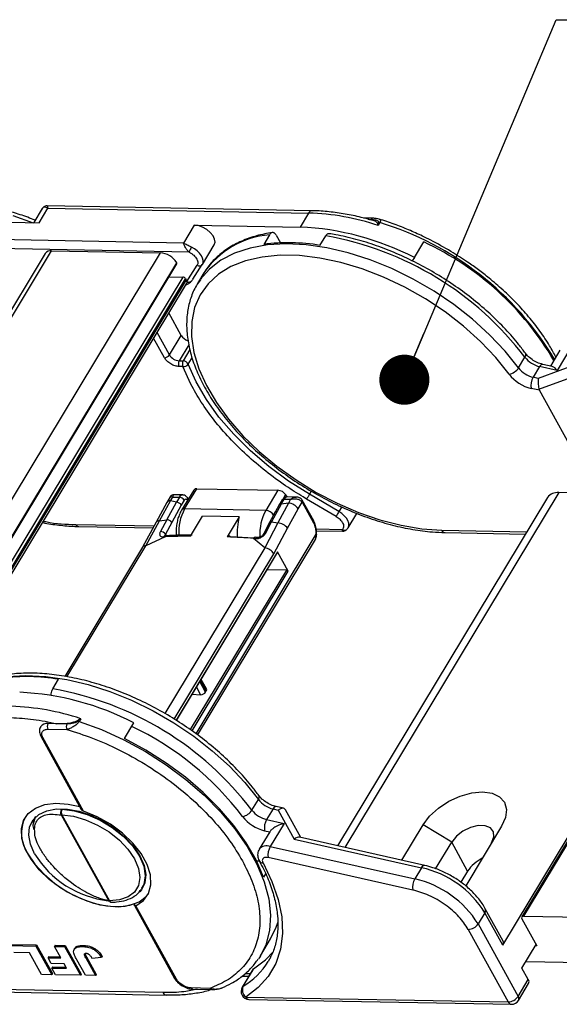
# Model space of a CAD drawing. Header units: millimetres. Extents: x 8853 to 11418, y 45 to 1005.
# Tile 277 of 278: x 11207 to 11261, y 673 to 771. Entities that reach past the tile are written whole.
import ezdxf

# ---------------------------------------------------------------- set-up
doc = ezdxf.new("R2010")
doc.units = ezdxf.units.MM
doc.styles.get("Standard").update_dxf_attribs({"font": '仿宋_GB2312_0.TTF', "width": 0.8})
doc.dimstyles.new('ISO-25.1', dxfattribs={"dimtxt": 6, "dimasz": 5, "dimexe": 3.5, "dimexo": 0.625, "dimgap": 1.5, "dimtad": 1, "dimtoh": 1, "dimdsep": 46, "dimtxsty": 'Standard', "dimcen": 2.5, "dimadec": 0, "dimazin": 0, "dimtfac": 1, "dimtmove": 0, "dimatfit": 3, "dimfxl": 0, "dimarcsym": 0})

msp = doc.modelspace()

# ---------------------------------------------------------------- linework, layer by layer
at = {"color": 7, "linetype": 'Continuous', "lineweight": 25}
for p, q in [((11236.21, 752.402), (11209.788, 752.895)), ((11208.436, 751.174), (11206.416, 751.902)), ((11209.308, 752.622), (11208.46, 751.214)), ((11209.001, 751.204), (11209.877, 752.659)), ((11209.877, 752.659), (11235.879, 752.174)), ((11235.879, 752.174), (11235.036, 750.775)), ((11198.431, 751.401), (11209.001, 751.204)), ((11224.466, 750.972), (11223.387, 749.182)), ((11224.466, 750.972), (11235.036, 750.775)), ((11242.283, 751.656), (11241.361, 751.673)), ((11241.819, 751.547), (11242.118, 751.542)), ((11242.849, 751.245), (11242.773, 751.119)), ((11242.819, 750.941), (11242.773, 751.119)), ((11242.988, 751.22), (11242.819, 750.941)), ((11231.975, 749.999), (11231.402, 749.048)), ((11232.633, 749.978), (11233.063, 749.199)), ((11237.018, 748.944), (11237.591, 749.895)), ((11223.387, 749.182), (11197.386, 749.667)), ((11225.288, 747.045), (11226.468, 749.003)), ((11246.437, 747.722), (11247.381, 749.288)), ((11209.606, 748.139), (11184.668, 706.756)), ((11185.128, 706.747), (11210.233, 748.409)), ((11221.074, 748.207), (11195.969, 706.545)), ((11223.958, 748.266), (11197.369, 748.762)), ((11210.233, 748.409), (11221.074, 748.207)), ((11198.188, 706.501), (11222.722, 747.214)), ((11198.266, 706.494), (11222.731, 747.094)), ((11223.722, 745.351), (11224.77, 746.96)), ((11224.324, 745.563), (11225.273, 747.022)), ((11225.273, 747.022), (11225.278, 747.029)), ((11225.278, 747.029), (11225.288, 747.045)), ((11246.437, 747.722), (11246.22, 747.389)), ((11225.435, 746.19), (11224.794, 745.127)), ((11223.316, 745.789), (11199.222, 705.805)), ((11199.46, 705.543), (11223.607, 745.613)), ((11223.658, 745.521), (11199.519, 705.463)), ((11199.652, 705.23), (11223.69, 745.12)), ((11221.96, 745.814), (11223.316, 745.789)), ((11223.607, 745.613), (11223.658, 745.521)), ((11223.668, 745.015), (11223.62, 745.005)), ((11225.043, 745.51), (11224.794, 745.127)), ((11223.175, 739.963), (11221.934, 742.207)), ((11221.995, 738.005), (11220.755, 740.249)), ((11221.995, 738.005), (11223.175, 739.963)), ((11221.5, 737.731), (11220.417, 739.689)), ((11223.935, 739.032), (11222.964, 737.421)), ((11224.046, 738.555), (11223.358, 737.414)), ((11260.959, 738.472), (11260.012, 736.901)), ((11262.057, 738.745), (11260.674, 736.451)), ((11222.964, 737.421), (11223.358, 737.414)), ((11223.863, 737.078), (11224.2, 737.638)), ((11256.826, 736.723), (11257.467, 737.786)), ((11263.099, 737.241), (11258.8, 735.665)), ((11260.17, 736.865), (11259.243, 737.073)), ((11223.348, 736.848), (11222.953, 736.855)), ((11224.134, 735.085), (11223.348, 736.848)), ((11258.931, 736.842), (11258.291, 735.779)), ((11258.863, 734.602), (11263.162, 736.179)), ((11260.674, 736.451), (11258.931, 736.842)), ((11258.8, 735.665), (11258.291, 735.779)), ((11258.904, 734.487), (11258.09, 734.67)), ((11264.592, 724.197), (11258.904, 734.487)), ((11255.255, 679.112), (11283.91, 726.666)), ((11224.423, 724.53), (11223.21, 722.516)), ((11223.505, 722.643), (11224.719, 724.657)), ((11224.719, 724.657), (11232.817, 724.506)), ((11232.817, 724.506), (11231.603, 722.492)), ((11236.15, 724.411), (11235.965, 724.103)), ((11260.832, 724.267), (11239.494, 688.856)), ((11264.592, 724.197), (11260.832, 724.267)), ((11221.741, 723.293), (11220.664, 721.307)), ((11221.018, 721.465), (11222.11, 723.452)), ((11221.721, 721.564), (11222.691, 723.319)), ((11222.135, 723.946), (11221.741, 723.293)), ((11222.11, 723.452), (11222.335, 723.825)), ((11222.691, 723.319), (11222.11, 723.452)), ((11222.335, 723.825), (11222.988, 723.812)), ((11223.319, 724.041), (11222.338, 724.059)), ((11222.988, 723.812), (11222.691, 723.319)), ((11223.472, 723.52), (11223.175, 723.027)), ((11223.805, 723.504), (11223.799, 723.514)), ((11223.875, 723.62), (11223.823, 723.714)), ((11233.252, 723.538), (11232.955, 723.045)), ((11233.14, 723.124), (11233.437, 723.618)), ((11233.371, 723.672), (11233.592, 724.039)), ((11233.437, 723.618), (11234.09, 723.606)), ((11233.592, 724.039), (11233.705, 723.835)), ((11234.749, 723.828), (11233.768, 723.846)), ((11234.09, 723.606), (11233.866, 723.233)), ((11234.835, 722.649), (11235.228, 723.301)), ((11235.228, 723.301), (11236.365, 721.243)), ((11236.389, 721.443), (11235.251, 723.501)), ((11235.684, 723.622), (11235.332, 723.845)), ((11238.622, 721.898), (11235.684, 723.622)), ((11238.902, 722.38), (11235.965, 724.103)), ((11259.724, 723.79), (11238.771, 689.018)), ((11282.434, 723.895), (11257.15, 681.936)), ((11282.619, 723.974), (11257.334, 682.015)), ((11223.175, 723.027), (11222.227, 721.3)), ((11231.603, 722.492), (11223.505, 722.643)), ((11232.955, 723.045), (11231.992, 721.29)), ((11233.14, 723.124), (11232.183, 721.369)), ((11232.378, 722.025), (11232.569, 722.342)), ((11233.866, 723.233), (11232.803, 721.245)), ((11233.866, 723.233), (11233.14, 723.124)), ((11233.791, 720.725), (11234.835, 722.649)), ((11239.187, 722.852), (11238.902, 722.38)), ((11220.664, 721.307), (11219.314, 718.817)), ((11219.625, 718.975), (11221.018, 721.465)), ((11221.018, 721.465), (11221.721, 721.564)), ((11221.721, 721.564), (11221.097, 720.394)), ((11222.227, 721.3), (11221.606, 720.115)), ((11224.104, 719.922), (11225.307, 721.919)), ((11228.964, 721.851), (11225.307, 721.919)), ((11228.964, 721.851), (11227.761, 719.854)), ((11231.992, 721.29), (11231.378, 720.12)), ((11231.58, 720.199), (11232.183, 721.369)), ((11232.183, 721.369), (11232.803, 721.245)), ((11239.824, 720.746), (11240.701, 722.202)), ((11212.663, 721.091), (11220.468, 720.945)), ((11212.92, 720.898), (11220.367, 720.76)), ((11222.651, 720.396), (11222.68, 720.009)), ((11232.803, 721.245), (11231.499, 718.753)), ((11232.407, 718.173), (11233.791, 720.725)), ((11236.63, 720.644), (11239.252, 720.595)), ((11236.649, 720.456), (11239.251, 720.408)), ((11239.743, 720.643), (11239.824, 720.746)), ((11249.171, 720.523), (11257.66, 720.365)), ((11221.585, 719.863), (11219.625, 718.975)), ((11221.404, 719.854), (11221.585, 719.863)), ((11221.567, 719.969), (11221.572, 719.955)), ((11221.606, 720.115), (11221.684, 719.974)), ((11221.69, 719.963), (11221.712, 719.923)), ((11236.608, 720.111), (11224.616, 700.211)), ((11224.805, 700.071), (11236.47, 719.428)), ((11230.41, 719.711), (11228.088, 719.848)), ((11231.499, 718.753), (11230.399, 719.699)), ((11230.399, 719.699), (11230.591, 719.683)), ((11249.493, 720.283), (11257.521, 720.133)), ((11219.314, 718.817), (11211.548, 705.93)), ((11211.747, 705.902), (11219.625, 718.975)), ((11231.499, 718.753), (11221.537, 702.222)), ((11232.786, 718.364), (11222.652, 701.548)), ((11233.856, 716.428), (11232.786, 718.364)), ((11222.463, 701.67), (11232.407, 718.173)), ((11222.691, 701.522), (11232.791, 718.283)), ((11233.664, 716.541), (11224.069, 700.619)), ((11224.249, 700.485), (11233.856, 716.428)), ((11233.664, 716.541), (11231.763, 716.577)), ((11210.351, 704.691), (11210.925, 705.642)), ((11225.696, 704.683), (11225.17, 705.635)), ((11224.695, 704.848), (11225.106, 704.105)), ((11225.607, 704.369), (11225.033, 705.408)), ((11225.1, 705.52), (11225.674, 704.481)), ((11224.272, 704.146), (11225.106, 704.105)), ((11225.607, 704.369), (11225.674, 704.481)), ((11213.152, 701.709), (11212.921, 701.58)), ((11213.152, 701.709), (11212.984, 701.429)), ((11209.876, 700.66), (11211.766, 700.625)), ((11210.759, 701.21), (11209.886, 701.226)), ((11211.776, 701.191), (11210.759, 701.21)), ((11212.921, 701.58), (11212.845, 701.454)), ((11217.512, 699.721), (11218.456, 701.287)), ((11209.188, 699.907), (11213.198, 692.653)), ((11213.426, 692.482), (11209.37, 699.821)), ((11230.227, 692.582), (11230.868, 693.645)), ((11233.375, 692.768), (11232.643, 692.932)), ((11208.631, 691.954), (11208.407, 691.231)), ((11211.137, 692.675), (11211.279, 692.663)), ((11211.209, 692.103), (11215.949, 683.527)), ((11211.266, 692.097), (11216.006, 683.522)), ((11232.332, 692.701), (11231.692, 691.638)), ((11232.332, 692.701), (11232.841, 692.586)), ((11232.841, 692.586), (11234.444, 689.687)), ((11235.106, 689.84), (11233.567, 692.624)), ((11231.692, 691.638), (11233.435, 691.247)), ((11233.435, 691.247), (11232.053, 688.953)), ((11245.171, 687.584), (11247.297, 691.112)), ((11250.156, 689.39), (11247.297, 691.112)), ((11255.134, 690.966), (11251.555, 685.028)), ((11232, 690.415), (11230.955, 688.681)), ((11231.491, 690.529), (11232, 690.415)), ((11247.463, 687.07), (11234.978, 689.869)), ((11232.053, 688.953), (11246.477, 685.72)), ((11234.444, 689.687), (11247.152, 686.839)), ((11248.555, 686.734), (11250.156, 689.39)), ((11251.752, 686.503), (11250.156, 689.39)), ((11230.981, 687.486), (11230.698, 687.491)), ((11246.277, 684.611), (11231.852, 687.845)), ((11231.587, 686.219), (11231.391, 685.894)), ((11247.152, 686.839), (11246.477, 685.72)), ((11251.752, 686.503), (11251.074, 685.379)), ((11219.256, 684.786), (11219.487, 685.169)), ((11219.256, 684.786), (11219.207, 684.708)), ((11218.506, 683.048), (11222.516, 675.795)), ((11222.697, 675.708), (11218.641, 683.047)), ((11253.466, 682.349), (11252.792, 681.23)), ((11255.255, 679.112), (11253.466, 682.349)), ((11255.302, 679.511), (11253.513, 682.748)), ((11257.334, 682.015), (11269.09, 681.796)), ((11252.792, 681.23), (11256.793, 673.991)), ((11257.166, 681.735), (11258.651, 679.048)), ((11251.801, 680.682), (11255.802, 673.444)), ((11206.086, 679.066), (11208.673, 679.018)), ((11206.154, 679.178), (11208.741, 679.13)), ((11208.673, 679.018), (11208.741, 679.13)), ((11208.673, 679.018), (11210.253, 676.16)), ((11208.741, 679.13), (11210.32, 676.272)), ((11210.587, 679.096), (11210.519, 678.984)), ((11210.587, 679.096), (11211.604, 679.077)), ((11211.537, 678.965), (11211.604, 679.077)), ((11211.604, 679.077), (11213.184, 676.218)), ((11213.34, 679.081), (11213.272, 678.969)), ((11231.073, 678.047), (11232.085, 679.725)), ((11257.172, 676.813), (11258.588, 679.162)), ((11258.651, 679.048), (11258.52, 679.051)), ((11208.045, 678.332), (11206.476, 678.361)), ((11209.235, 676.179), (11208.045, 678.332)), ((11211.155, 677.833), (11210.519, 678.984)), ((11210.519, 678.984), (11211.537, 678.965)), ((11211.537, 678.965), (11213.117, 676.106)), ((11212.565, 678.801), (11212.497, 678.689)), ((11209.951, 677.969), (11209.883, 677.857)), ((11210.211, 677.263), (11209.883, 677.857)), ((11209.883, 677.857), (11211.155, 677.833)), ((11209.951, 677.969), (11211.092, 677.947)), ((11211.484, 677.239), (11210.211, 677.263)), ((11211.73, 676.794), (11211.484, 677.239)), ((11213.606, 676.097), (11212.751, 677.644)), ((11213.657, 677.828), (11213.724, 677.94)), ((11213.657, 677.828), (11214.624, 676.078)), ((11213.724, 677.94), (11214.691, 676.19)), ((11214.253, 677.812), (11215.205, 677.912)), ((11215.273, 678.024), (11215.205, 677.912)), ((11232.096, 677.934), (11231.844, 677.479)), ((11257.576, 677.484), (11270.899, 677.236)), ((11210.253, 676.16), (11209.235, 676.179)), ((11210.313, 676.933), (11210.246, 676.821)), ((11210.615, 676.153), (11210.246, 676.821)), ((11210.246, 676.821), (11211.73, 676.794)), ((11210.32, 676.272), (11210.253, 676.16)), ((11210.313, 676.933), (11211.667, 676.908)), ((11213.117, 676.106), (11210.615, 676.153)), ((11213.184, 676.218), (11213.117, 676.106)), ((11214.624, 676.078), (11213.606, 676.097)), ((11214.691, 676.19), (11214.624, 676.078)), ((11230.3, 676.639), (11229.255, 674.904)), ((11229.351, 675), (11230.396, 676.734)), ((11230.061, 676.243), (11229.519, 676.253)), ((11257.804, 675.669), (11257.172, 676.813)), ((11229.269, 676.023), (11229.922, 676.011)), ((11256.793, 673.991), (11257.804, 675.669)), ((11256.825, 673.59), (11257.836, 675.269)), ((11221.358, 674.368), (11194.627, 674.867)), ((11195.259, 674.62), (11221.681, 674.128)), ((11226.041, 674.797), (11224.151, 674.833)), ((11224.312, 674.712), (11226.202, 674.677)), ((11229.255, 674.904), (11229.351, 675)), ((11229.603, 673.932), (11255.802, 673.444)), ((11229.925, 673.692), (11256.125, 673.203))]:
    msp.add_line(p, q, dxfattribs=at)
at = {"color": 7, "linetype": 'Continuous', "lineweight": 25, "flags": 128}
for points in [[(11226.468, 749.003), (11226.546, 749.251), (11226.508, 749.565), (11226.345, 749.902), (11226.074, 750.233), (11225.716, 750.529), (11225.305, 750.763), (11224.876, 750.915), (11224.466, 750.972)], [(11256.826, 736.723), (11255.482, 738.404), (11253.944, 740.033), (11252.233, 741.587), (11250.374, 743.044), (11248.393, 744.382), (11246.32, 745.583), (11244.183, 746.629), (11242.014, 747.505), (11239.844, 748.199), (11237.704, 748.7), (11235.624, 749.002), (11233.635, 749.1), (11231.765, 748.993), (11230.04, 748.682), (11228.487, 748.172), (11227.126, 747.469), (11225.978, 746.585), (11225.059, 745.532), (11225.043, 745.51)], [(11225.288, 747.045), (11225.355, 747.215), (11225.364, 747.432), (11225.306, 747.67), (11225.183, 747.916), (11225.001, 748.161), (11224.768, 748.392), (11224.496, 748.598), (11224.196, 748.771)], [(11255.893, 736.087), (11254.565, 737.744), (11253.041, 739.347), (11251.344, 740.874), (11249.498, 742.3), (11247.533, 743.604), (11245.478, 744.766), (11243.363, 745.769), (11241.222, 746.597), (11239.087, 747.238), (11236.989, 747.683), (11234.961, 747.923), (11233.033, 747.957), (11231.235, 747.783), (11229.594, 747.404), (11228.134, 746.826), (11226.878, 746.057), (11225.845, 745.109), (11225.05, 743.997), (11224.506, 742.737), (11224.221, 741.348), (11224.198, 739.852), (11224.439, 738.27), (11224.94, 736.628), (11225.692, 734.95), (11226.686, 733.261), (11227.905, 731.587), (11229.332, 729.953), (11230.944, 728.384), (11232.717, 726.904), (11234.625, 725.535), (11236.638, 724.298), (11238.726, 723.212), (11240.857, 722.293), (11243, 721.555), (11245.121, 721.009), (11247.188, 720.663), (11249.171, 720.523)], [(11257.467, 737.786), (11257.521, 737.894), (11257.55, 737.994), (11257.554, 738.084), (11257.531, 738.159), (11257.517, 738.181)], [(11235.965, 724.103), (11233.879, 725.426), (11231.907, 726.879), (11230.075, 728.442), (11228.411, 730.092), (11226.938, 731.805), (11225.678, 733.557), (11224.648, 735.323), (11223.863, 737.078)], [(11239.824, 720.746), (11239.856, 720.808), (11239.903, 721.008), (11239.883, 721.235), (11239.796, 721.478), (11239.646, 721.725), (11239.44, 721.965), (11239.189, 722.187), (11238.902, 722.38)], [(11221.751, 719.977), (11221.67, 719.974), (11221.571, 719.969)], [(11230.754, 719.798), (11230.667, 719.805), (11230.562, 719.813)], [(11236.608, 720.111), (11236.647, 720.109), (11236.671, 720.108), (11236.681, 720.106), (11236.675, 720.106), (11236.674, 720.106)], [(11201.26, 704.449), (11202.528, 705.093), (11204.082, 705.604), (11205.806, 705.915), (11207.676, 706.022), (11209.666, 705.924), (11211.745, 705.622), (11213.886, 705.121), (11216.056, 704.427), (11218.225, 703.551), (11220.361, 702.505), (11222.435, 701.304), (11224.415, 699.966), (11226.274, 698.509), (11227.985, 696.955), (11229.524, 695.326), (11230.868, 693.645)], [(11212.984, 701.429), (11215.222, 700.613), (11217.44, 699.611), (11219.606, 698.437), (11221.685, 697.11), (11223.646, 695.651), (11225.46, 694.08), (11227.098, 692.422), (11228.536, 690.703), (11229.751, 688.948), (11230.726, 687.184), (11231.445, 685.438), (11231.898, 683.737), (11232.077, 682.106), (11231.981, 680.571), (11231.609, 679.155), (11231.073, 678.047)], [(11231.391, 685.894), (11230.64, 687.606), (11229.647, 689.331), (11228.426, 691.044), (11226.995, 692.719), (11225.375, 694.333), (11223.59, 695.861), (11221.666, 697.282), (11219.63, 698.575), (11217.512, 699.721)], [(11247.297, 691.112), (11247.954, 691.979), (11248.833, 692.781), (11249.875, 693.465), (11251.008, 693.983), (11252.155, 694.301), (11253.238, 694.396), (11254.183, 694.263), (11254.926, 693.91), (11255.416, 693.361), (11255.62, 692.655), (11255.524, 691.838), (11255.134, 690.966)], [(11218.548, 683.214), (11217.538, 682.964), (11216.373, 682.925), (11215.1, 683.1), (11213.772, 683.481), (11212.445, 684.052), (11211.172, 684.79), (11210.007, 685.664), (11208.998, 686.639), (11208.186, 687.673), (11207.604, 688.725), (11207.278, 689.75), (11207.22, 690.707), (11207.433, 691.556), (11207.908, 692.261), (11208.625, 692.794), (11209.555, 693.133), (11210.659, 693.264), (11211.892, 693.18), (11213.043, 692.932)], [(11208.534, 688.216), (11208.12, 689.17), (11207.954, 690.079), (11208.043, 690.902), (11208.383, 691.603), (11208.96, 692.152), (11209.748, 692.525), (11210.712, 692.705), (11211.811, 692.684), (11212.997, 692.464), (11214.217, 692.054), (11215.419, 691.472), (11216.549, 690.744), (11217.559, 689.9), (11218.405, 688.979), (11219.049, 688.02), (11219.463, 687.065), (11219.629, 686.156), (11219.54, 685.333), (11219.2, 684.632), (11219.039, 684.438)], [(11211.266, 692.097), (11212.414, 691.964), (11213.62, 691.625), (11214.826, 691.096), (11215.971, 690.403), (11216.998, 689.581), (11217.857, 688.671), (11218.504, 687.719), (11218.907, 686.77), (11219.047, 685.874), (11218.916, 685.074), (11218.521, 684.41), (11217.881, 683.915), (11217.029, 683.614), (11216.006, 683.522)], [(11211.279, 692.663), (11212.503, 692.521), (11213.789, 692.159), (11215.076, 691.594), (11216.297, 690.856), (11217.393, 689.979), (11218.309, 689.009), (11218.999, 687.992), (11219.429, 686.981), (11219.578, 686.025), (11219.439, 685.171), (11219.256, 684.786)], [(11218.641, 683.047), (11219.405, 683.57), (11219.917, 684.276), (11220.155, 685.136), (11220.11, 686.112), (11219.782, 687.162), (11219.186, 688.239), (11218.349, 689.298), (11217.305, 690.293), (11216.102, 691.179), (11214.79, 691.92), (11213.426, 692.482)], [(11254.139, 689.316), (11254.371, 689.902), (11254.334, 690.421), (11254.034, 690.812), (11253.506, 691.027), (11252.814, 691.04), (11252.042, 690.849), (11251.283, 690.478), (11250.628, 689.971), (11250.156, 689.39)], [(11207.881, 688.228), (11208.578, 687.184), (11209.488, 686.178), (11210.574, 685.252), (11211.792, 684.443), (11213.092, 683.785), (11214.42, 683.304), (11215.723, 683.02), (11216.947, 682.945), (11218.041, 683.081), (11218.962, 683.424), (11219.671, 683.959), (11219.894, 684.23)], [(11231.334, 687.308), (11232.221, 685.476), (11232.845, 683.675), (11233.197, 681.93), (11233.273, 680.266), (11233.071, 678.707), (11232.595, 677.275), (11231.85, 675.99), (11230.848, 674.87), (11229.603, 673.932)], [(11247.152, 686.839), (11247.22, 686.937), (11247.291, 687.011), (11247.362, 687.057), (11247.43, 687.073), (11247.463, 687.07)], [(11232.085, 679.725), (11232.644, 680.896), (11232.801, 681.382)], [(11230.396, 676.734), (11231.595, 677.638), (11232.345, 678.435)], [(11231.073, 678.047), (11230.969, 677.879), (11230.879, 677.742)]]:
    msp.add_lwpolyline(points, dxfattribs=at)
at = {"color": 7, "linetype": 'Continuous', "lineweight": 25}
for centre, radius, start, end in [((11236.236, 752.01), 0.393, 93.30774, 155.28293), ((11235.12, 727.762), 24.424, 71.62525, 88.21916), ((11233.803, 723.361), 27.442, 62.58776, 87.42476), ((11242.293, 751.464), 0.192, 92.96642, 156.18384), ((11242.834, 750.757), 0.488, 71.62525, 88.21916), ((11234.038, 721.816), 30.737, 30.86162, 73.07147), ((11232.669, 741.289), 8.738, 94.55788, 145.886), ((11232.026, 718.394), 31.989, 37.31725, 79.98203), ((11233.864, 730.427), 18.784, 80.33296, 97.53191), ((11234.779, 722.423), 29.674, 30.47012, 64.87011), ((11210.154, 747.73), 0.684, 83.31217, 143.23687), ((11220.94, 746.121), 2.09, 31.53519, 86.32479), ((11226.552, 747.351), 2.751, 148.92632, 160.56941), ((11222.629, 747.146), 0.115, 332.9861, 36.18558), ((11224.99, 747.252), 0.366, 233.03174, 320.88172), ((11223.292, 745.421), 0.369, 31.53523, 86.32427), ((11223.143, 745.228), 0.592, 11.98717, 29.62734), ((11223.309, 745.269), 0.421, 4.33598, 11.28652), ((11223.949, 745.684), 0.403, 235.73202, 298.40085), ((11223.933, 745.655), 0.409, 240.03558, 292.04005), ((11224.228, 740.611), 1.237, 211.62692, 251.94063), ((11221.483, 738.346), 0.615, 271.53942, 326.32008), ((11223.043, 738.648), 1.229, 211.53523, 266.32427), ((11223.504, 737.128), 0.615, 151.53523, 206.32427), ((11223.899, 737.121), 0.615, 151.53523, 206.32427), ((11223.414, 737.39), 0.546, 262.96448, 325.18368), ((11223.326, 736.818), 0.597, 25.8846, 86.91735), ((11223.887, 737.518), 0.335, 20.88851, 29.09119), ((11259.522, 739.364), 2.591, 217.52305, 256.8318), ((11259.263, 736.72), 0.354, 93.40133, 159.90391), ((11255.614, 737.499), 1.44, 281.18999, 327.37939), ((11258.975, 738.454), 3.886, 217.52305, 256.8318), ((11258.881, 738.301), 2.591, 217.52305, 256.8318), ((11259.726, 734.946), 1.659, 149.88318, 189.56997), ((11224.681, 724.337), 0.322, 83.31217, 143.23687), ((11232.754, 723.525), 0.984, 31.53523, 86.32427), ((11260.691, 723.068), 1.207, 83.31158, 143.2437), ((11222.064, 723.053), 0.402, 83.31353, 143.22132), ((11222.651, 722.706), 0.615, 31.53523, 86.32428), ((11223.345, 723.648), 0.393, 93.46865, 155.26834), ((11222.948, 723.199), 0.615, 31.53523, 86.32427), ((11223.638, 723.635), 0.201, 323.31224, 23.14507), ((11233.414, 723.418), 0.201, 83.31217, 143.23687), ((11233.8, 723.445), 0.402, 94.62263, 154.54733), ((11235.077, 723.42), 0.192, 321.663, 24.931), ((11252.302, 714.257), 19.075, 148.92331, 150.59811), ((11227.744, 720.334), 4.827, 151.41831, 183.92426), ((11223.464, 722.332), 0.313, 82.51533, 145.23147), ((11235.843, 720.182), 4.828, 151.41922, 183.95557), ((11231.54, 721.511), 0.984, 31.53517, 86.32426), ((11233.116, 722.925), 0.201, 83.31354, 143.22121), ((11233.787, 722.006), 1.229, 31.53523, 86.32427), ((11255.24, 712.534), 19.075, 148.92331, 150.59811), ((11220.967, 721.103), 0.365, 81.98851, 145.69704), ((11221.693, 720.893), 0.671, 37.28839, 87.65116), ((11235.261, 720.189), 6.513, 165.21903, 183.47313), ((11232.149, 721.18), 0.192, 79.83952, 145.00174), ((11236.204, 721.363), 0.201, 323.30441, 23.23495), ((11212.96, 721.219), 0.324, 203.39307, 262.27699), ((11221.079, 719.759), 0.636, 34.11676, 88.43169), ((11232.716, 719.881), 1.367, 38.13352, 86.35185), ((11239.487, 720.886), 0.374, 231.1059, 293.20781), ((11239.517, 720.779), 0.264, 296.48859, 328.92814), ((11249.528, 720.665), 0.384, 201.67233, 264.88922), ((11221.59, 719.763), 0.207, 95.30494, 153.93946), ((11221.757, 719.786), 0.189, 77.73252, 155.94579), ((11224.506, 649.654), 70.269, 90.32789, 92.38263), ((11224.305, 638.87), 81.058, 85.68828, 87.55639), ((11230.575, 719.622), 0.192, 93.82651, 156.29412), ((11230.762, 719.614), 0.185, 91.12731, 157.94437), ((11231.541, 720.001), 0.202, 78.9386, 144.11505), ((11219.618, 718.604), 0.371, 88.8085, 144.8839), ((11231.35, 717.519), 1.243, 31.73684, 83.11733), ((11207.77, 687.125), 18.784, 80.33296, 97.53191), ((11204.787, 673.19), 31.989, 37.31725, 79.98203), ((11205.822, 676.926), 27.442, 62.58776, 87.42476), ((11205.453, 678.53), 24.424, 71.62525, 88.21916), ((11209.785, 700.446), 0.786, 82.58407, 144.46896), ((11210.427, 700.933), 0.615, 151.53523, 206.32427), ((11212.317, 700.898), 0.615, 151.53523, 206.32427), ((11212.83, 700.965), 0.488, 71.62525, 88.21916), ((11205.158, 673.594), 30.321, 37.24726, 64.42168), ((11209.354, 700.022), 0.202, 215.30722, 274.49533), ((11230.588, 693.881), 0.366, 319.80284, 25.68785), ((11232.922, 695.223), 2.591, 217.52305, 256.8318), ((11232.664, 692.579), 0.353, 93.2101, 159.94274), ((11210.859, 690.292), 3.623, 154.44346, 214.72821), ((11211.822, 692.368), 0.618, 151.49022, 205.95872), ((11211.271, 692.423), 0.326, 259.03957, 269.17582), ((11229.015, 693.358), 1.44, 281.18999, 327.37939), ((11232.376, 694.313), 3.886, 217.52305, 256.8318), ((11232.282, 694.16), 2.591, 217.52305, 256.8318), ((11233.127, 690.805), 1.659, 149.88318, 189.56997), ((11231.689, 688.069), 0.956, 67.66617, 140.23801), ((11233.488, 688.12), 1.659, 149.88318, 189.56997), ((11217.027, 693.45), 9.976, 211.64747, 263.36474), ((11231.303, 687.711), 0.404, 214.89237, 274.45663), ((11254.809, 684.474), 3.67, 115.79433, 146.42982), ((11244.947, 677.053), 10.031, 31.86438, 77.30136), ((11247.913, 684.887), 1.659, 149.88318, 189.56997), ((11244.272, 675.934), 10.031, 31.86438, 77.30136), ((11216.011, 683.847), 0.326, 259.03957, 269.17582), ((11216.186, 683.594), 0.194, 202.05949, 265.2117), ((11216.175, 683.801), 0.4, 259.15307, 269.24087), ((11253.143, 682.589), 0.402, 323.30574, 23.21965), ((11257.303, 681.843), 0.175, 79.72646, 218.14379), ((11251.768, 681.912), 1.23, 271.53942, 326.32008), ((11254.932, 679.352), 0.402, 323.30441, 23.23495), ((11225.545, 681.322), 7.379, 301.04825, 328.61597), ((11230.541, 676.492), 0.283, 120.98342, 148.6808), ((11222.681, 675.909), 0.201, 214.62455, 274.55509), ((11257.482, 675.442), 0.394, 333.94308, 35.2286), ((11221.729, 674.528), 0.403, 203.34781, 262.79175), ((11224.333, 674.909), 0.197, 202.6309, 263.91642), ((11226.226, 674.877), 0.201, 203.31045, 263.21935), ((11229.94, 674.491), 0.8, 148.92706, 268.93244), ((11230.149, 674.625), 0.882, 154.84423, 231.73307), ((11229.959, 674.074), 0.384, 201.67392, 264.8734), ((11255.769, 674.673), 1.23, 271.53942, 326.32008), ((11256.159, 673.585), 0.384, 201.67392, 264.8734), ((11256.139, 674.003), 0.8, 268.93244, 328.92706), ((11256.483, 673.764), 0.384, 332.9861, 36.18558)]:
    msp.add_arc(centre, radius, start, end, dxfattribs=at)
for centre, major_axis, ratio, start_param, end_param in [((11258.936, 735.115), (-0.054, 0.831), 0.161416, 0.83859, 2.225336), ((11259.979, 734.882), (1.109, 0.311), 0.576685, 3.092862, 3.276912), ((11232.653, 718.363), (-0.14, 0.078), 0.597167, 3.122877, 3.908357), ((11233.723, 716.427), (-0.14, 0.078), 0.597167, 3.908357, 5.444246), ((11225.342, 704.497), (0.356, 0.182), 0.597073, 5.516499, 6.301897), ((11225.275, 704.385), (0.356, 0.182), 0.597073, 3.945703, 5.516499), ((11232.977, 692.037), (0.51, 0.68), 0.568546, 6.032819, 7.419566), ((11234.58, 689.138), (0.51, 0.68), 0.568546, 0.250366, 1.13638)]:
    msp.add_ellipse(centre, major_axis=major_axis, ratio=ratio, start_param=start_param, end_param=end_param, dxfattribs=at)
for points, knots in [([(11209.877, 752.659), (11209.75, 752.709), (11209.553, 752.788), (11209.376, 752.726), (11209.312, 752.622), (11209.283, 752.575)], [0, 0, 0, 0, 0.498405, 0.772925, 1, 1, 1, 1]), ([(11209.786, 752.895), (11209.728, 752.891), (11209.628, 752.884), (11209.461, 752.806), (11209.385, 752.719), (11209.344, 752.671)], [0, 0, 0, 0, 0.3893829, 0.6668621, 1, 1, 1, 1]), ([(11209.787, 752.889), (11209.787, 752.891), (11209.786, 752.913), (11209.807, 752.838), (11209.854, 752.718), (11209.877, 752.659)], [0, 0, 0, 0, 0.044603, 0.521109, 1, 1, 1, 1]), ([(11208.601, 751.449), (11208.351, 751.55), (11207.601, 751.853), (11206.849, 752.092), (11206.348, 752.25)], [0, 0, 0, 0, 0.333589, 1, 1, 1, 1]), ([(11242.289, 751.418), (11241.903, 751.528), (11240.974, 751.794), (11239.512, 752.092), (11237.92, 752.309), (11236.813, 752.408), (11236.262, 752.398), (11236.213, 752.397)], [0, 0, 0, 0, 0.184318, 0.443283, 0.70681, 0.973671, 1, 1, 1, 1]), ([(11242.118, 751.542), (11242.283, 751.532), (11242.532, 751.518), (11242.769, 751.434), (11242.853, 751.359), (11242.868, 751.306), (11242.862, 751.271), (11242.853, 751.254), (11242.849, 751.245)], [0, 0, 0, 0, 0.497178, 0.747712, 0.873459, 0.94103, 0.970982, 1, 1, 1, 1]), ([(11242.919, 751.57), (11242.829, 751.592), (11242.65, 751.634), (11242.404, 751.649), (11242.283, 751.656)], [0, 0, 0, 0, 0.507754, 1, 1, 1, 1]), ([(11242.773, 751.119), (11242.741, 751.168), (11242.652, 751.309), (11242.462, 751.402), (11242.304, 751.419), (11242.29, 751.42)], [0, 0, 0, 0, 0.330404, 0.940079, 1, 1, 1, 1]), ([(11250.082, 748.341), (11249.416, 748.726), (11248.482, 749.265), (11247.064, 749.965), (11245.848, 750.514), (11244.402, 751.089), (11243.421, 751.407), (11242.92, 751.569)], [0, 0, 0, 0, 0.287634, 0.403622, 0.595537, 0.793561, 1, 1, 1, 1]), ([(11242.92, 751.569), (11242.921, 751.569), (11242.96, 751.566), (11243.004, 751.53), (11243.054, 751.463), (11243.059, 751.362), (11243.011, 751.266), (11242.988, 751.22)], [0, 0, 0, 0, 0.007674, 0.271629, 0.502837, 0.762845, 1, 1, 1, 1]), ([(11232.261, 750.219), (11232.007, 750.178), (11231.189, 750.048), (11229.907, 749.687), (11228.49, 749.073), (11227.254, 748.282), (11226.231, 747.323), (11225.512, 746.406), (11225.225, 745.769), (11225.125, 745.547)], [0, 0, 0, 0, 0.076413, 0.245895, 0.414917, 0.582618, 0.748453, 0.912391, 1, 1, 1, 1]), ([(11232.633, 749.978), (11232.614, 750.009), (11232.575, 750.072), (11232.507, 750.143), (11232.433, 750.195), (11232.355, 750.223), (11232.275, 750.228), (11232.196, 750.21), (11232.12, 750.168), (11232.044, 750.102), (11231.999, 750.036), (11231.975, 749.999)], [0, 0, 0, 0, 0.1079959, 0.2191041, 0.327106, 0.4382879, 0.5453948, 0.6557006, 0.7611973, 0.8698345, 1, 1, 1, 1]), ([(11237.959, 750.114), (11237.91, 750.115), (11237.808, 750.118), (11237.68, 750.025), (11237.616, 749.931), (11237.591, 749.895)], [0, 0, 0, 0, 0.369251, 0.760996, 1, 1, 1, 1]), ([(11257.517, 738.181), (11257.305, 738.463), (11256.692, 739.279), (11255.538, 740.601), (11254.015, 742.11), (11252.347, 743.54), (11250.557, 744.874), (11248.668, 746.095), (11246.703, 747.189), (11244.686, 748.141), (11242.641, 748.941), (11240.596, 749.574), (11239.035, 749.938), (11238.166, 750.08), (11237.959, 750.114)], [0, 0, 0, 0, 0.0487385, 0.141096, 0.2333925, 0.3256139, 0.4177801, 0.5099162, 0.602049, 0.6942017, 0.7863984, 0.8786678, 0.9710375, 1, 1, 1, 1]), ([(11223.387, 749.182), (11223.506, 749.13), (11223.685, 749.052), (11223.964, 748.892), (11224.119, 748.811), (11224.196, 748.771)], [0, 0, 0, 0, 0.499561, 0.749316, 1, 1, 1, 1]), ([(11223.958, 748.266), (11223.891, 748.335), (11223.748, 748.482), (11223.594, 748.73), (11223.465, 748.98), (11223.416, 749.108), (11223.387, 749.182)], [0, 0, 0, 0, 0.234585, 0.49913, 0.707189, 1, 1, 1, 1]), ([(11223.958, 748.266), (11224.04, 748.222), (11224.203, 748.133), (11224.419, 747.961), (11224.604, 747.772), (11224.687, 747.639), (11224.729, 747.573)], [0, 0, 0, 0, 0.250098, 0.500005, 0.750098, 1, 1, 1, 1]), ([(11260.551, 737.796), (11260.353, 738.173), (11259.895, 739.045), (11258.981, 740.397), (11257.865, 741.828), (11256.629, 743.193), (11255.303, 744.48), (11254.029, 745.577), (11252.839, 746.5), (11251.58, 747.404), (11250.643, 747.99), (11250.082, 748.341)], [0, 0, 0, 0, 0.097033, 0.223953, 0.349627, 0.473173, 0.59241, 0.709831, 0.794121, 0.876693, 1, 1, 1, 1]), ([(11224.729, 747.573), (11224.757, 747.515), (11224.813, 747.4), (11224.843, 747.236), (11224.834, 747.084), (11224.791, 747.001), (11224.77, 746.96)], [0, 0, 0, 0, 0.250113, 0.500005, 0.750113, 1, 1, 1, 1]), ([(11223.668, 745.015), (11223.76, 745.053), (11223.91, 745.115), (11224.038, 745.231), (11224.087, 745.276)], [0, 0, 0, 0, 0.614627, 1, 1, 1, 1]), ([(11223.729, 745.301), (11223.731, 745.241), (11223.734, 745.172), (11223.691, 745.129), (11223.685, 745.123)], [0, 0, 0, 0, 0.869542, 1, 1, 1, 1]), ([(11225.09, 745.523), (11224.948, 745.329), (11224.538, 744.771), (11224.1, 743.705), (11223.768, 742.363), (11223.676, 740.923), (11223.811, 739.41), (11224.177, 737.835), (11224.771, 736.22), (11225.584, 734.586), (11226.606, 732.956), (11227.823, 731.35), (11229.216, 729.79), (11230.769, 728.294), (11232.461, 726.88), (11234.27, 725.566), (11236.175, 724.367), (11238.152, 723.298), (11240.175, 722.373), (11242.222, 721.603), (11244.265, 720.998), (11246.28, 720.569), (11248.029, 720.339), (11249.075, 720.299), (11249.493, 720.283)], [0, 0, 0, 0, 0.024452, 0.070218, 0.115979, 0.162027, 0.208552, 0.255555, 0.302909, 0.350457, 0.398078, 0.445685, 0.493252, 0.540777, 0.588264, 0.635725, 0.683174, 0.730623, 0.778084, 0.82557, 0.873097, 0.920677, 0.968323, 1, 1, 1, 1]), ([(11224.141, 745.33), (11224.136, 745.325), (11224.128, 745.316), (11224.11, 745.298), (11224.096, 745.285), (11224.087, 745.276)], [0, 0, 0, 0, 0.249915, 0.49983, 1, 1, 1, 1]), ([(11224.328, 745.57), (11224.327, 745.569), (11224.273, 745.483), (11224.206, 745.405), (11224.141, 745.33)], [0, 0, 0, 0, 0.020649, 1, 1, 1, 1]), ([(11259.243, 737.073), (11259.15, 737.097), (11258.889, 737.165), (11258.418, 737.381), (11257.925, 737.724), (11257.643, 738.013), (11257.534, 738.158), (11257.517, 738.181)], [0, 0, 0, 0, 0.145671, 0.414078, 0.694446, 0.951994, 1, 1, 1, 1]), ([(11222.953, 736.855), (11222.824, 736.869), (11222.624, 736.89), (11222.337, 737.001), (11222.119, 737.115), (11221.917, 737.254), (11221.685, 737.456), (11221.573, 737.623), (11221.5, 737.731)], [0, 0, 0, 0, 0.239443, 0.369607, 0.5, 0.630164, 0.760557, 1, 1, 1, 1]), ([(11260.674, 736.451), (11260.673, 736.452), (11260.557, 736.588), (11260.377, 736.785), (11260.225, 736.832), (11260.167, 736.85)], [0, 0, 0, 0, 0.0061966, 0.6231, 1, 1, 1, 1]), ([(11235.332, 723.845), (11234.745, 724.206), (11233.453, 725), (11231.563, 726.405), (11229.676, 728.004), (11227.95, 729.715), (11226.427, 731.491), (11225.125, 733.292), (11224.461, 734.493), (11224.134, 735.085)], [0, 0, 0, 0, 0.119691, 0.263584, 0.411706, 0.559851, 0.707973, 0.856118, 1, 1, 1, 1]), ([(11222.072, 723.81), (11222.075, 723.83), (11222.083, 723.889), (11222.164, 723.912), (11222.279, 723.853), (11222.335, 723.825)], [0, 0, 0, 0, 0.199705, 0.610176, 1, 1, 1, 1]), ([(11222.435, 724.057), (11222.4, 724.055), (11222.331, 724.051), (11222.232, 724.011), (11222.145, 723.949), (11222.105, 723.892), (11222.085, 723.864)], [0, 0, 0, 0, 0.245667, 0.5, 0.754333, 1, 1, 1, 1]), ([(11222.44, 724.055), (11222.438, 724.056), (11222.401, 724.069), (11222.353, 724.013), (11222.341, 723.886), (11222.335, 723.825)], [0, 0, 0, 0, 0.025212, 0.52518, 1, 1, 1, 1]), ([(11223.818, 723.711), (11223.796, 723.751), (11223.74, 723.85), (11223.601, 723.965), (11223.447, 724.038), (11223.35, 724.032), (11223.322, 724.031)], [0, 0, 0, 0, 0.219294, 0.5391439, 0.8641279, 1, 1, 1, 1]), ([(11223.472, 723.52), (11223.496, 723.552), (11223.532, 723.6), (11223.591, 723.63), (11223.638, 723.637), (11223.685, 723.628), (11223.743, 723.596), (11223.777, 723.547), (11223.799, 723.514)], [0, 0, 0, 0, 0.239443, 0.370064, 0.5000003, 0.630621, 0.760557, 1, 1, 1, 1]), ([(11233.765, 723.836), (11233.725, 723.838), (11233.607, 723.843), (11233.424, 723.745), (11233.3, 723.628), (11233.259, 723.546), (11233.254, 723.537)], [0, 0, 0, 0, 0.1885506, 0.5637638, 0.952266, 1, 1, 1, 1]), ([(11234.09, 723.606), (11234.178, 723.669), (11234.358, 723.798), (11234.552, 723.819), (11234.652, 723.829)], [0, 0, 0, 0, 0.487122, 1, 1, 1, 1]), ([(11234.09, 723.606), (11234.197, 723.631), (11234.417, 723.684), (11234.711, 723.651), (11234.92, 723.576), (11235.052, 723.499), (11235.159, 723.408), (11235.205, 723.336), (11235.228, 723.301)], [0, 0, 0, 0, 0.251741, 0.516814, 0.645787, 0.768745, 0.886506, 1, 1, 1, 1]), ([(11235.251, 723.501), (11235.213, 723.556), (11235.139, 723.663), (11234.978, 723.764), (11234.812, 723.818), (11234.704, 723.826), (11234.652, 723.829)], [0, 0, 0, 0, 0.277928, 0.538479, 0.777186, 1, 1, 1, 1]), ([(11223.217, 722.505), (11223.191, 722.468), (11223.065, 722.296), (11222.924, 721.932), (11222.768, 721.428), (11222.676, 720.917), (11222.659, 720.559), (11222.651, 720.396)], [0, 0, 0, 0, 0.069108, 0.323512, 0.537592, 0.788776, 1, 1, 1, 1]), ([(11209.328, 721.286), (11209.41, 721.268), (11210.036, 721.134), (11211.177, 721.003), (11212.295, 720.894), (11212.856, 720.904), (11212.917, 720.905)], [0, 0, 0, 0, 0.0658449, 0.5033115, 0.9462137, 1, 1, 1, 1]), ([(11209.416, 721.433), (11209.497, 721.413), (11210.634, 721.138), (11211.686, 721.113), (11212.663, 721.091)], [0, 0, 0, 0, 0.071402, 1, 1, 1, 1]), ([(11236.682, 720.134), (11236.67, 720.381), (11236.653, 720.721), (11236.53, 721.153), (11236.439, 721.333), (11236.386, 721.439)], [0, 0, 0, 0, 0.519359, 0.715816, 1, 1, 1, 1]), ([(11238.622, 721.898), (11238.69, 721.855), (11238.826, 721.769), (11239.005, 721.613), (11239.158, 721.447), (11239.229, 721.332), (11239.265, 721.274)], [0, 0, 0, 0, 0.250113, 0.500005, 0.750113, 1, 1, 1, 1]), ([(11239.265, 721.274), (11239.296, 721.208), (11239.36, 721.075), (11239.381, 720.889), (11239.353, 720.722), (11239.286, 720.637), (11239.252, 720.595)], [0, 0, 0, 0, 0.250098, 0.500005, 0.750098, 1, 1, 1, 1]), ([(11221.097, 720.394), (11221.078, 720.357), (11221.041, 720.281), (11221.017, 720.174), (11221.019, 720.077), (11221.058, 719.967), (11221.171, 719.867), (11221.326, 719.858), (11221.404, 719.854)], [0, 0, 0, 0, 0.124797, 0.249551, 0.374097, 0.49889, 0.748352, 1, 1, 1, 1]), ([(11236.365, 721.243), (11236.404, 721.165), (11236.481, 721.008), (11236.558, 720.726), (11236.606, 720.424), (11236.607, 720.216), (11236.608, 720.111)], [0, 0, 0, 0, 0.249912, 0.499996, 0.749912, 1, 1, 1, 1]), ([(11239.252, 720.408), (11239.252, 720.414), (11239.253, 720.426), (11239.252, 720.541), (11239.252, 720.595)], [0, 0, 0, 0, 0.529989, 1, 1, 1, 1]), ([(11239.252, 720.408), (11239.306, 720.41), (11239.445, 720.416), (11239.563, 720.495), (11239.634, 720.542)], [0, 0, 0, 0, 0.389212, 1, 1, 1, 1]), ([(11221.585, 719.912), (11221.576, 719.939), (11221.563, 719.981), (11221.579, 720.055), (11221.597, 720.095), (11221.606, 720.115)], [0, 0, 0, 0, 0.491773, 0.744285, 1, 1, 1, 1]), ([(11224.276, 720.018), (11223.752, 720.023), (11222.897, 720.03), (11222.076, 719.981), (11221.757, 719.961)], [0, 0, 0, 0, 0.612306, 1, 1, 1, 1]), ([(11227.761, 719.854), (11227.782, 719.883), (11227.823, 719.939), (11227.901, 719.974), (11227.979, 719.964), (11228.044, 719.918), (11228.075, 719.868), (11228.088, 719.848)], [0, 0, 0, 0, 0.214589, 0.429177, 0.643802, 0.858507, 1, 1, 1, 1]), ([(11230.591, 719.683), (11230.683, 719.684), (11230.867, 719.686), (11231.116, 719.779), (11231.293, 719.885), (11231.411, 719.98), (11231.511, 720.086), (11231.557, 720.161), (11231.58, 720.199)], [0, 0, 0, 0, 0.251029, 0.500045, 0.624604, 0.749577, 0.87451, 1, 1, 1, 1]), ([(11231.378, 720.12), (11231.346, 720.073), (11231.281, 719.98), (11231.12, 719.871), (11230.934, 719.801), (11230.817, 719.799), (11230.757, 719.798)], [0, 0, 0, 0, 0.247986, 0.495037, 0.74492, 1, 1, 1, 1]), ([(11236.468, 719.43), (11236.471, 719.433), (11236.554, 719.532), (11236.624, 719.772), (11236.613, 720.005), (11236.608, 720.111)], [0, 0, 0, 0, 0.017537, 0.551903, 1, 1, 1, 1]), ([(11236.47, 719.429), (11236.525, 719.531), (11236.638, 719.743), (11236.666, 719.982), (11236.681, 720.106)], [0, 0, 0, 0, 0.4799582, 1, 1, 1, 1]), ([(11230.918, 694.04), (11230.706, 694.322), (11230.093, 695.138), (11228.939, 696.46), (11227.416, 697.969), (11225.748, 699.399), (11223.958, 700.733), (11222.069, 701.954), (11220.103, 703.048), (11218.086, 704), (11216.042, 704.799), (11213.997, 705.435), (11211.974, 705.898), (11209.998, 706.182), (11208.093, 706.282), (11206.284, 706.193), (11204.589, 705.919), (11203.048, 705.444), (11201.915, 704.953), (11201.367, 704.559), (11201.214, 704.45)], [0, 0, 0, 0, 0.031196, 0.09031, 0.149386, 0.208414, 0.267406, 0.326379, 0.38535, 0.444333, 0.503345, 0.562403, 0.621526, 0.680727, 0.740016, 0.799385, 0.858789, 0.918103, 0.977142, 1, 1, 1, 1]), ([(11210.212, 704.016), (11210.211, 704.026), (11210.196, 704.123), (11210.218, 704.32), (11210.272, 704.542), (11210.329, 704.65), (11210.351, 704.691)], [0, 0, 0, 0, 0.038523, 0.410347, 0.776569, 1, 1, 1, 1]), ([(11209.153, 700.896), (11209.14, 700.88), (11209.041, 700.763), (11209.012, 700.449), (11209.066, 700.13), (11209.17, 699.954), (11209.197, 699.909)], [0, 0, 0, 0, 0.059964, 0.4522506, 0.8571976, 1, 1, 1, 1]), ([(11209.37, 699.821), (11209.324, 699.928), (11209.252, 700.095), (11209.263, 700.292), (11209.314, 700.426), (11209.409, 700.534), (11209.578, 700.637), (11209.759, 700.651), (11209.876, 700.66)], [0, 0, 0, 0, 0.2394429, 0.3696073, 0.4999999, 0.6301644, 0.7605571, 1, 1, 1, 1]), ([(11210.759, 701.21), (11211.209, 701.212), (11211.783, 701.215), (11212.503, 701.387), (11212.772, 701.489), (11212.89, 701.561), (11212.921, 701.58)], [0, 0, 0, 0, 0.650763, 0.832826, 0.955517, 1, 1, 1, 1]), ([(11212.984, 701.429), (11212.95, 701.38), (11212.879, 701.278), (11212.724, 701.132), (11212.557, 701.001), (11212.335, 700.857), (11212.059, 700.717), (11211.864, 700.656), (11211.766, 700.625)], [0, 0, 0, 0, 0.119802, 0.251168, 0.367952, 0.501326, 0.749781, 1, 1, 1, 1]), ([(11212.845, 701.454), (11212.839, 701.445), (11212.827, 701.428), (11212.791, 701.393), (11212.713, 701.342), (11212.542, 701.272), (11212.21, 701.199), (11211.949, 701.194), (11211.776, 701.191)], [0, 0, 0, 0, 0.02892, 0.058841, 0.126521, 0.252272, 0.502811, 1, 1, 1, 1]), ([(11211.766, 700.625), (11212.618, 700.358), (11214.352, 699.813), (11216.985, 698.637), (11219.599, 697.194), (11222.097, 695.497), (11224.387, 693.611), (11226.38, 691.606), (11228.053, 689.56), (11228.875, 688.19), (11229.28, 687.518)], [0, 0, 0, 0, 0.119843, 0.244, 0.371208, 0.5, 0.628792, 0.756, 0.880157, 1, 1, 1, 1]), ([(11232.643, 692.932), (11232.551, 692.956), (11232.289, 693.024), (11231.819, 693.24), (11231.326, 693.583), (11231.044, 693.872), (11230.935, 694.017), (11230.918, 694.04)], [0, 0, 0, 0, 0.1456712, 0.4140782, 0.6944456, 0.9519942, 1, 1, 1, 1]), ([(11208.42, 691.33), (11208.42, 691.337), (11208.418, 691.468), (11208.494, 691.676), (11208.586, 691.861), (11208.632, 691.953)], [0, 0, 0, 0, 0.027594, 0.517391, 1, 1, 1, 1]), ([(11208.561, 690.311), (11208.547, 690.551), (11208.522, 691.002), (11208.811, 691.691), (11209.568, 692.266), (11210.656, 692.158), (11211.209, 692.103)], [0, 0, 0, 0, 0.175927, 0.329966, 0.659535, 1, 1, 1, 1]), ([(11211.209, 692.103), (11211.192, 692.143), (11211.167, 692.204), (11211.159, 692.305), (11211.163, 692.384), (11211.178, 692.464), (11211.211, 692.564), (11211.253, 692.624), (11211.279, 692.663)], [0, 0, 0, 0, 0.241737, 0.368811, 0.499987, 0.622952, 0.760551, 1, 1, 1, 1]), ([(11213.202, 692.656), (11213.21, 692.64), (11213.234, 692.592), (11213.312, 692.53), (11213.389, 692.498), (11213.426, 692.482)], [0, 0, 0, 0, 0.203309, 0.617373, 1, 1, 1, 1]), ([(11208.407, 691.231), (11208.394, 691.197), (11208.331, 691.026), (11208.402, 690.797), (11208.458, 690.615)], [0, 0, 0, 0, 0.200942, 1, 1, 1, 1]), ([(11233.435, 691.247), (11233.432, 691.246), (11233.2, 691.188), (11232.791, 691.04), (11232.335, 690.767), (11232.092, 690.55), (11232.022, 690.448), (11232, 690.415)], [0, 0, 0, 0, 0.003812, 0.383303, 0.684519, 0.897222, 1, 1, 1, 1]), ([(11215.949, 683.527), (11215.656, 683.598), (11215.036, 683.748), (11213.769, 684.293), (11212.425, 685.119), (11211.235, 686.104), (11210.397, 686.937), (11209.679, 687.802), (11208.947, 688.946), (11208.551, 689.848), (11208.56, 690.293), (11208.561, 690.311)], [0, 0, 0, 0, 0.098618, 0.209264, 0.389765, 0.500116, 0.594476, 0.689994, 0.797747, 0.991818, 1, 1, 1, 1]), ([(11230.971, 688.669), (11230.93, 688.606), (11230.801, 688.412), (11230.783, 688.004), (11230.859, 687.665), (11230.963, 687.506), (11230.977, 687.484)], [0, 0, 0, 0, 0.1784136, 0.550166, 0.9372961, 1, 1, 1, 1]), ([(11231.852, 687.845), (11231.798, 687.854), (11231.69, 687.873), (11231.547, 687.863), (11231.425, 687.826), (11231.334, 687.761), (11231.276, 687.671), (11231.257, 687.562), (11231.272, 687.439), (11231.313, 687.352), (11231.334, 687.308)], [0, 0, 0, 0, 0.124851, 0.249992, 0.374699, 0.499992, 0.624699, 0.749992, 0.874851, 1, 1, 1, 1]), ([(11229.28, 687.518), (11229.618, 686.846), (11230.308, 685.48), (11230.886, 683.454), (11231.091, 681.483), (11230.86, 679.643), (11230.205, 678.005), (11229.148, 676.63), (11227.774, 675.528), (11226.612, 675.038), (11226.041, 674.797)], [0, 0, 0, 0, 0.119843, 0.244, 0.371208, 0.5, 0.628792, 0.756, 0.880157, 1, 1, 1, 1]), ([(11230.971, 687.481), (11231.12, 687.201), (11231.554, 686.386), (11232.114, 685.052), (11232.574, 683.511), (11232.813, 682.036), (11232.839, 680.637), (11232.632, 679.342), (11232.368, 678.43), (11232.107, 677.992), (11232.058, 677.91)], [0, 0, 0, 0, 0.077111, 0.224108, 0.371082, 0.5182, 0.665853, 0.814637, 0.965226, 1, 1, 1, 1]), ([(11253.513, 682.748), (11253.413, 682.917), (11253.126, 683.403), (11252.498, 684.179), (11251.6, 685.028), (11250.571, 685.777), (11249.455, 686.396), (11248.401, 686.83), (11247.739, 687), (11247.463, 687.07)], [0, 0, 0, 0, 0.08595, 0.246516, 0.406634, 0.566289, 0.725818, 0.885666, 1, 1, 1, 1]), ([(11216.169, 683.401), (11216.354, 683.404), (11216.891, 683.413), (11217.702, 683.573), (11218.496, 683.959), (11219, 684.357), (11219.152, 684.654), (11219.18, 684.71)], [0, 0, 0, 0, 0.141126, 0.409549, 0.677401, 0.939561, 1, 1, 1, 1]), ([(11251.801, 680.682), (11251.522, 681.108), (11250.946, 681.983), (11249.549, 683.176), (11247.924, 684.133), (11246.815, 684.455), (11246.277, 684.611)], [0, 0, 0, 0, 0.243185, 0.5, 0.756815, 1, 1, 1, 1]), ([(11216.1, 683.411), (11216.091, 683.412), (11216.064, 683.416), (11216.008, 683.446), (11215.972, 683.495), (11215.949, 683.527)], [0, 0, 0, 0, 0.144948, 0.439581, 1, 1, 1, 1]), ([(11218.641, 683.047), (11218.612, 683.036), (11218.555, 683.014), (11218.505, 683.034), (11218.494, 683.09), (11218.516, 683.157), (11218.541, 683.201), (11218.548, 683.214)], [0, 0, 0, 0, 0.238951, 0.478398, 0.703727, 0.911587, 1, 1, 1, 1]), ([(11212.577, 678.794), (11212.591, 678.823), (11212.641, 678.926), (11212.882, 679.059), (11213.168, 679.073), (11213.34, 679.081)], [0, 0, 0, 0, 0.132075, 0.476711, 1, 1, 1, 1]), ([(11213.34, 679.081), (11213.428, 679.078), (11213.693, 679.068), (11214.107, 678.996), (11214.551, 678.78), (11214.915, 678.498), (11215.137, 678.231), (11215.249, 678.06), (11215.273, 678.024)], [0, 0, 0, 0, 0.128183, 0.387536, 0.549691, 0.711944, 0.938522, 1, 1, 1, 1]), ([(11212.751, 677.644), (11212.71, 677.72), (11212.589, 677.946), (11212.445, 678.265), (11212.422, 678.579), (11212.547, 678.782), (11212.808, 678.951), (11213.098, 678.962), (11213.272, 678.969)], [0, 0, 0, 0, 0.11362, 0.335894, 0.475067, 0.614217, 0.767404, 1, 1, 1, 1]), ([(11213.272, 678.969), (11213.36, 678.966), (11213.626, 678.956), (11214.04, 678.884), (11214.483, 678.668), (11214.847, 678.386), (11215.07, 678.119), (11215.181, 677.948), (11215.205, 677.912)], [0, 0, 0, 0, 0.128183, 0.387536, 0.549691, 0.711944, 0.938522, 1, 1, 1, 1]), ([(11213.657, 677.828), (11213.617, 677.904), (11213.558, 678.017), (11213.52, 678.153), (11213.527, 678.229), (11213.564, 678.276), (11213.622, 678.298), (11213.669, 678.299), (11213.691, 678.3)], [0, 0, 0, 0, 0.372716, 0.548628, 0.683692, 0.793503, 0.903383, 1, 1, 1, 1]), ([(11213.594, 678.314), (11213.595, 678.285), (11213.597, 678.169), (11213.67, 678.038), (11213.724, 677.94)], [0, 0, 0, 0, 0.252154, 1, 1, 1, 1]), ([(11213.691, 678.3), (11213.711, 678.299), (11213.745, 678.297), (11213.8, 678.286), (11213.838, 678.271), (11213.86, 678.261), (11213.863, 678.259)], [0, 0, 0, 0, 0.364246, 0.622323, 0.945339, 1, 1, 1, 1]), ([(11213.863, 678.259), (11213.909, 678.23), (11214.001, 678.171), (11214.103, 678.054), (11214.182, 677.935), (11214.229, 677.853), (11214.253, 677.812)], [0, 0, 0, 0, 0.2432379, 0.4865679, 0.7421142, 1, 1, 1, 1]), ([(11227.239, 674.85), (11227.564, 674.995), (11228.298, 675.322), (11229.288, 676.003), (11230.192, 676.806), (11230.642, 677.436), (11230.849, 677.727)], [0, 0, 0, 0, 0.21541, 0.486398, 0.762981, 1, 1, 1, 1]), ([(11222.524, 675.796), (11222.547, 675.751), (11222.618, 675.613), (11222.853, 675.337), (11223.116, 675.151), (11223.281, 675.034)], [0, 0, 0, 0, 0.151858, 0.468004, 1, 1, 1, 1]), ([(11223.319, 675.097), (11223.251, 675.141), (11223.114, 675.23), (11222.883, 675.434), (11222.77, 675.601), (11222.697, 675.708)], [0, 0, 0, 0, 0.260329, 0.521114, 1, 1, 1, 1]), ([(11224.151, 674.833), (11224.021, 674.847), (11223.821, 674.868), (11223.533, 674.978), (11223.391, 675.057), (11223.319, 675.097)], [0, 0, 0, 0, 0.478886, 0.739215, 1, 1, 1, 1]), ([(11224.774, 674.704), (11224.34, 674.61), (11223.285, 674.381), (11222.073, 674.373), (11221.358, 674.368)], [0, 0, 0, 0, 0.4107, 1, 1, 1, 1]), ([(11221.678, 674.134), (11222.14, 674.132), (11223.12, 674.129), (11224.521, 674.296), (11225.551, 674.478), (11226.058, 674.65), (11226.141, 674.678)], [0, 0, 0, 0, 0.288695, 0.61123, 0.936164, 1, 1, 1, 1]), ([(11223.281, 675.034), (11223.464, 674.941), (11223.718, 674.812), (11224.069, 674.727), (11224.225, 674.722), (11224.31, 674.72)], [0, 0, 0, 0, 0.5380272, 0.7478299, 1, 1, 1, 1]), ([(11226.041, 674.797), (11226.169, 674.773), (11226.426, 674.723), (11226.778, 674.726), (11227.055, 674.769), (11227.184, 674.816), (11227.243, 674.838)], [0, 0, 0, 0, 0.335147, 0.669259, 0.848524, 1, 1, 1, 1]), ([(11226.202, 674.677), (11226.339, 674.681), (11226.549, 674.687), (11226.906, 674.732), (11227.1, 674.79), (11227.203, 674.821)], [0, 0, 0, 0, 0.470382, 0.719422, 1, 1, 1, 1])]:
    msp.add_open_spline(points, degree=3, knots=knots, dxfattribs=at)
msp.add_open_spline([(11206.191, 701.811), (11206.927, 701.775), (11208.398, 701.704), (11209.972, 701.374), (11210.759, 701.21)], degree=3, dxfattribs=at)

# ---------------------------------------------------------------- leaders
at = {"color": 5, "lineweight": 9}
msp.add_leader([(11245.437, 735.539), (11260.593, 771.469), (11270.766, 771.469)], dimstyle='ISO-25.1', override={"dimgap": 1.5, "dimtad": 0, "dimldrblk": 'Dot'}, dxfattribs=at)

doc.saveas('drawing.dxf')
